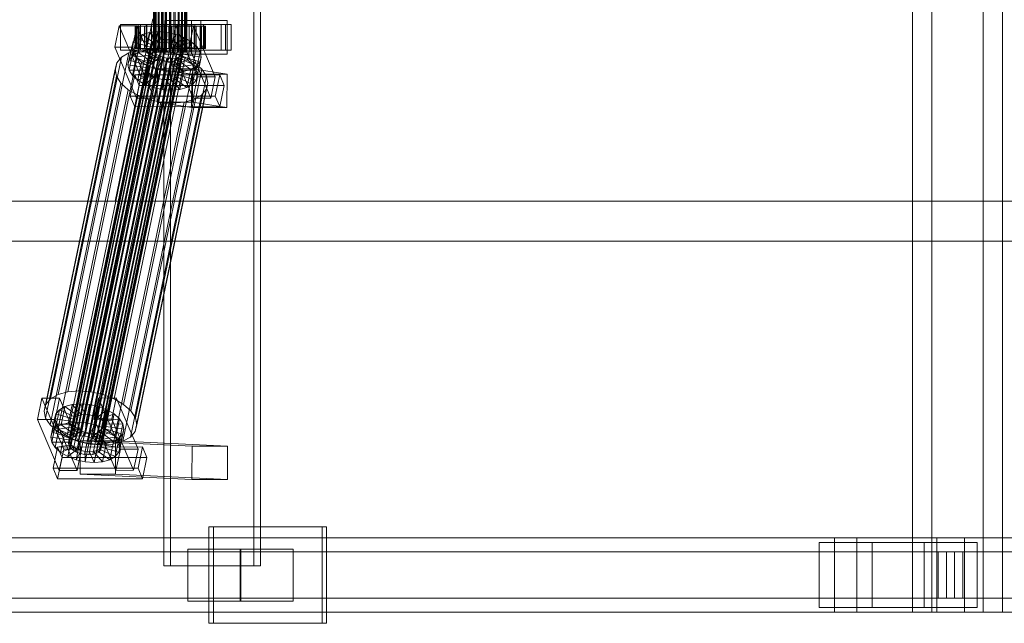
# Model space of a CAD drawing. Header units: millimetres. Extents: x -2233 to 61924, y -68080 to 6847.
# Tile 497 of 656: x 20045 to 20576, y -18456 to -18130. Entities that reach past the tile are written whole.
import ezdxf

# ---------------------------------------------------------------- set-up
doc = ezdxf.new("R2010")
doc.units = ezdxf.units.MM
doc.layers.add('superior_C02', color=7, linetype='Continuous', lineweight=0)

msp = doc.modelspace()

# ---------------------------------------------------------------- linework, layer by layer
at = {"layer": 'superior_C02'}
for p, q in [((20526.757, -17550), (20526.757, -18450)), ((20537.188, -18450), (20537.188, -17550)), ((20564.939, -18450), (20564.939, -17550)), ((20575.37, -17550), (20575.37, -18450)), ((20122.893, -17575), (20122.893, -18425)), ((20126.47, -18425), (20126.47, -17575)), ((20171.385, -18425), (20171.385, -17575)), ((20174.961, -17575), (20174.961, -18425)), ((20117.402, -18148), (20117.402, -17852)), ((20117.613, -18148), (20117.613, -17852)), ((20117.804, -18148), (20117.804, -17852)), ((20118.423, -18148), (20118.423, -17852)), ((20118.791, -18148), (20118.791, -17852)), ((20119.776, -18148), (20119.776, -17852)), ((20120.296, -18148), (20120.296, -17852)), ((20121.58, -18148), (20121.58, -17852)), ((20122.217, -18148), (20122.217, -17852)), ((20123.712, -18148), (20123.712, -17852)), ((20124.422, -18148), (20124.422, -17852)), ((20126.027, -18148), (20126.027, -17852)), ((20126.762, -18148), (20126.762, -17852)), ((20128.367, -18148), (20128.367, -17852)), ((20129.077, -18148), (20129.077, -17852)), ((20130.573, -18148), (20130.573, -17852)), ((20131.209, -18148), (20131.209, -17852)), ((20132.493, -18148), (20132.493, -17852)), ((20133.013, -18148), (20133.013, -17852)), ((20133.999, -18148), (20133.999, -17852)), ((20134.366, -18148), (20134.366, -17852)), ((20134.986, -17852), (20134.986, -18148)), ((20135.176, -18148), (20135.176, -17852)), ((20135.387, -18148), (20135.387, -17852)), ((20098.806, -18133.859), (20096.425, -18145.327)), ((20117.046, -18130), (20096.643, -18228.298)), ((20098.422, -18228.298), (20118.824, -18130)), ((20108.351, -18133.847), (20098.806, -18133.859)), ((20110.556, -18161.391), (20098.806, -18133.859)), ((20109.039, -18133), (20099.494, -18133)), ((20099.494, -18133), (20099.494, -18147)), ((20113.8, -18133), (20099.494, -18133)), ((20105.971, -18145.315), (20108.351, -18133.847)), ((20108.351, -18133.847), (20120.102, -18161.379)), ((20109.039, -18147), (20109.039, -18133)), ((20109.039, -18133), (20123.346, -18133)), ((20156.159, -18133), (20110.341, -18133)), ((20110.341, -18133), (20110.341, -18147)), ((20113.321, -18133), (20110.341, -18133)), ((20113.321, -18147), (20113.321, -18133)), ((20113.321, -18133), (20159.14, -18133)), ((20113.8, -18147), (20113.8, -18133)), ((20113.8, -18133), (20123.346, -18133)), ((20123.346, -18133), (20123.346, -18147)), ((20142.795, -18131), (20123.704, -18131)), ((20123.704, -18131), (20123.704, -18149)), ((20137.892, -18131), (20123.704, -18131)), ((20129.351, -18133.821), (20126.971, -18145.289)), ((20138.897, -18133.809), (20129.351, -18133.821)), ((20141.102, -18161.353), (20129.351, -18133.821)), ((20139.585, -18133), (20130.04, -18133)), ((20130.04, -18133), (20130.04, -18147)), ((20144.346, -18133), (20130.04, -18133)), ((20136.516, -18145.277), (20138.897, -18133.809)), ((20137.892, -18149), (20137.892, -18131)), ((20137.892, -18131), (20156.983, -18131)), ((20138.897, -18133.809), (20150.647, -18161.341)), ((20139.585, -18147), (20139.585, -18133)), ((20139.585, -18133), (20153.892, -18133)), ((20142.795, -18149), (20142.795, -18131)), ((20142.795, -18131), (20156.983, -18131)), ((20144.346, -18147), (20144.346, -18133)), ((20144.346, -18133), (20153.892, -18133)), ((20153.892, -18133), (20153.892, -18147)), ((20156.159, -18147), (20156.159, -18133)), ((20156.159, -18133), (20159.14, -18133)), ((20156.983, -18131), (20156.983, -18149)), ((20159.14, -18133), (20159.14, -18147)), ((20107.857, -18134), (20107.411, -18134)), ((20107.411, -18134), (20117.402, -18134)), ((20107.411, -18146), (20107.411, -18134)), ((20107.411, -18134), (20108.258, -18134)), ((20109.566, -18134), (20107.857, -18134)), ((20107.857, -18134), (20117.613, -18134)), ((20107.857, -18146), (20107.857, -18134)), ((20111.215, -18138.419), (20108.198, -18140.156)), ((20108.258, -18134), (20117.804, -18134)), ((20108.258, -18146), (20108.258, -18134)), ((20108.258, -18134), (20110.342, -18134)), ((20109.175, -18148.249), (20111.215, -18138.419)), ((20112.422, -18134), (20109.566, -18134)), ((20109.566, -18134), (20118.423, -18134)), ((20109.566, -18146), (20109.566, -18134)), ((20110.342, -18134), (20118.791, -18134)), ((20110.342, -18146), (20110.342, -18134)), ((20110.342, -18134), (20113.52, -18134)), ((20115.125, -18137.325), (20111.215, -18138.419)), ((20111.215, -18138.419), (20118.108, -18143.38)), ((20116.231, -18134), (20112.422, -18134)), ((20112.422, -18134), (20119.776, -18134)), ((20112.422, -18146), (20112.422, -18134)), ((20113.084, -18147.155), (20115.125, -18137.325)), ((20113.52, -18134), (20120.296, -18134)), ((20113.52, -18146), (20113.52, -18134)), ((20113.52, -18134), (20117.575, -18134)), ((20119.66, -18136.948), (20115.125, -18137.325)), ((20115.125, -18137.325), (20119.96, -18142.862)), ((20120.732, -18134), (20116.231, -18134)), ((20116.231, -18134), (20121.58, -18134)), ((20116.231, -18146), (20116.231, -18134)), ((20117.402, -18134), (20117.613, -18134)), ((20117.402, -18134), (20117.402, -18146)), ((20117.804, -18134), (20117.402, -18134)), ((20117.575, -18134), (20122.217, -18134)), ((20117.575, -18146), (20117.575, -18134)), ((20117.575, -18134), (20122.231, -18134)), ((20117.613, -18134), (20118.423, -18134)), ((20117.613, -18134), (20117.613, -18146)), ((20117.62, -18146.777), (20119.66, -18136.948)), ((20117.804, -18134), (20117.804, -18146)), ((20118.791, -18134), (20117.804, -18134)), ((20118.423, -18134), (20119.776, -18134)), ((20118.423, -18134), (20118.423, -18146)), ((20118.791, -18134), (20118.791, -18146)), ((20120.296, -18134), (20118.791, -18134)), ((20124.513, -18137.313), (20119.66, -18136.948)), ((20119.66, -18136.948), (20122.108, -18142.683)), ((20119.776, -18134), (20121.58, -18134)), ((20119.776, -18134), (20119.776, -18146)), ((20120.296, -18134), (20120.296, -18146)), ((20122.217, -18134), (20120.296, -18134)), ((20125.619, -18134), (20120.732, -18134)), ((20120.732, -18134), (20123.712, -18134)), ((20120.732, -18146), (20120.732, -18134)), ((20121.58, -18134), (20123.712, -18134)), ((20121.58, -18134), (20121.58, -18146)), ((20122.217, -18134), (20122.217, -18146)), ((20124.422, -18134), (20122.217, -18134)), ((20122.231, -18134), (20124.422, -18134)), ((20122.231, -18146), (20122.231, -18134)), ((20122.231, -18134), (20127.171, -18134)), ((20122.473, -18147.143), (20124.513, -18137.313)), ((20123.712, -18134), (20126.027, -18134)), ((20123.712, -18134), (20123.712, -18146)), ((20124.513, -18137.313), (20124.407, -18142.856)), ((20124.422, -18134), (20124.422, -18146)), ((20126.762, -18134), (20124.422, -18134)), ((20129.352, -18138.396), (20124.513, -18137.313)), ((20130.559, -18134), (20125.619, -18134)), ((20125.619, -18134), (20126.027, -18134)), ((20125.619, -18146), (20125.619, -18134)), ((20126.027, -18134), (20128.367, -18134)), ((20126.027, -18134), (20126.027, -18146)), ((20129.352, -18138.396), (20126.699, -18143.369)), ((20127.171, -18134), (20126.762, -18134)), ((20126.762, -18134), (20126.762, -18146)), ((20129.077, -18134), (20126.762, -18134)), ((20127.171, -18146), (20127.171, -18134)), ((20127.171, -18134), (20132.058, -18134)), ((20127.311, -18148.226), (20129.352, -18138.396)), ((20130.559, -18134), (20128.367, -18134)), ((20128.367, -18134), (20130.573, -18134)), ((20128.367, -18134), (20128.367, -18146)), ((20132.058, -18134), (20129.077, -18134)), ((20129.077, -18134), (20129.077, -18146)), ((20131.209, -18134), (20129.077, -18134)), ((20133.847, -18140.123), (20129.352, -18138.396)), ((20135.215, -18134), (20130.559, -18134)), ((20130.559, -18146), (20130.559, -18134)), ((20135.215, -18134), (20130.573, -18134)), ((20130.573, -18134), (20132.493, -18134)), ((20130.573, -18134), (20130.573, -18146)), ((20136.559, -18134), (20131.209, -18134)), ((20131.209, -18134), (20131.209, -18146)), ((20133.013, -18134), (20131.209, -18134)), ((20132.058, -18146), (20132.058, -18134)), ((20132.058, -18134), (20136.559, -18134)), ((20139.27, -18134), (20132.493, -18134)), ((20132.493, -18134), (20133.999, -18134)), ((20132.493, -18134), (20132.493, -18146)), ((20140.367, -18134), (20133.013, -18134)), ((20133.013, -18134), (20133.013, -18146)), ((20134.366, -18134), (20133.013, -18134)), ((20142.447, -18134), (20133.999, -18134)), ((20133.999, -18134), (20134.986, -18134)), ((20133.999, -18134), (20133.999, -18146)), ((20143.223, -18134), (20134.366, -18134)), ((20134.366, -18134), (20134.366, -18146)), ((20135.176, -18134), (20134.366, -18134)), ((20134.986, -18134), (20144.531, -18134)), ((20134.986, -18146), (20134.986, -18134)), ((20134.986, -18134), (20135.387, -18134)), ((20144.933, -18134), (20135.176, -18134)), ((20135.176, -18134), (20135.176, -18146)), ((20135.387, -18134), (20135.176, -18134)), ((20139.27, -18134), (20135.215, -18134)), ((20135.215, -18146), (20135.215, -18134)), ((20145.379, -18134), (20135.387, -18134)), ((20135.387, -18134), (20135.387, -18146)), ((20136.559, -18146), (20136.559, -18134)), ((20136.559, -18134), (20140.367, -18134)), ((20142.447, -18134), (20139.27, -18134)), ((20139.27, -18146), (20139.27, -18134)), ((20140.367, -18146), (20140.367, -18134)), ((20140.367, -18134), (20143.223, -18134)), ((20144.531, -18134), (20142.447, -18134)), ((20142.447, -18146), (20142.447, -18134)), ((20143.223, -18146), (20143.223, -18134)), ((20143.223, -18134), (20144.933, -18134)), ((20144.531, -18134), (20144.531, -18146)), ((20145.379, -18134), (20144.531, -18134)), ((20144.933, -18146), (20144.933, -18134)), ((20144.933, -18134), (20145.379, -18134)), ((20145.379, -18146), (20145.379, -18134)), ((20071.735, -18357.434), (20116.11, -18143.635)), ((20072.643, -18356.363), (20117.019, -18142.565)), ((20074.073, -18355.541), (20118.448, -18141.742)), ((20075.924, -18355.022), (20120.3, -18141.224)), ((20078.073, -18354.844), (20122.448, -18141.045)), ((20080.371, -18355.017), (20124.747, -18141.218)), ((20082.664, -18355.53), (20127.039, -18141.731)), ((20084.793, -18356.348), (20129.168, -18142.549)), ((20086.614, -18357.415), (20130.99, -18143.617)), ((20104.239, -18152.246), (20106.279, -18142.416)), ((20106.279, -18142.416), (20105.589, -18145.047)), ((20106.158, -18149.985), (20108.198, -18140.156)), ((20108.198, -18140.156), (20106.279, -18142.416)), ((20106.279, -18142.416), (20115.77, -18145.274)), ((20108.198, -18140.156), (20116.679, -18144.203)), ((20116.679, -18144.203), (20114.639, -18154.033)), ((20115.77, -18145.274), (20116.679, -18144.203)), ((20116.11, -18143.635), (20115.783, -18144.881)), ((20118.108, -18143.38), (20116.068, -18153.21)), ((20117.019, -18142.565), (20116.11, -18143.635)), ((20116.679, -18144.203), (20118.108, -18143.38)), ((20118.448, -18141.742), (20117.019, -18142.565)), ((20119.96, -18142.862), (20117.92, -18152.692)), ((20118.108, -18143.38), (20119.96, -18142.862)), ((20120.3, -18141.224), (20118.448, -18141.742)), ((20119.96, -18142.862), (20122.108, -18142.683)), ((20122.108, -18142.683), (20120.068, -18152.513)), ((20122.448, -18141.045), (20120.3, -18141.224)), ((20122.108, -18142.683), (20124.407, -18142.856)), ((20124.407, -18142.856), (20122.367, -18152.686)), ((20124.747, -18141.218), (20122.448, -18141.045)), ((20124.407, -18142.856), (20126.699, -18143.369)), ((20126.699, -18143.369), (20124.659, -18153.199)), ((20127.039, -18141.731), (20124.747, -18141.218)), ((20126.699, -18143.369), (20128.828, -18144.188)), ((20128.828, -18144.188), (20126.788, -18154.017)), ((20129.168, -18142.549), (20127.039, -18141.731)), ((20133.847, -18140.123), (20128.828, -18144.188)), ((20128.828, -18144.188), (20130.65, -18145.255)), ((20130.99, -18143.617), (20129.168, -18142.549)), ((20137.693, -18142.377), (20130.65, -18145.255)), ((20132.38, -18144.861), (20130.99, -18143.617)), ((20131.807, -18149.953), (20133.847, -18140.123)), ((20137.693, -18142.377), (20133.847, -18140.123)), ((20135.652, -18152.207), (20137.693, -18142.377)), ((20140.626, -18145.003), (20137.693, -18142.377)), ((20065.829, -18332.659), (20104.083, -18148.35)), ((20071.055, -18331.197), (20109.31, -18146.887)), ((20071.408, -18358.68), (20115.783, -18144.881)), ((20071.685, -18360.017), (20116.061, -18146.218)), ((20072.548, -18361.352), (20116.924, -18147.554)), ((20073.938, -18362.596), (20118.313, -18148.798)), ((20077.118, -18330.692), (20115.373, -18146.383)), ((20083.606, -18331.181), (20121.86, -18146.872)), ((20088.004, -18358.659), (20132.38, -18144.861)), ((20088.818, -18362.578), (20133.193, -18148.779)), ((20133.243, -18146.196), (20088.867, -18359.995)), ((20089.145, -18361.332), (20133.52, -18147.533)), ((20090.074, -18332.629), (20128.329, -18148.32)), ((20096.425, -18145.327), (20105.971, -18145.315)), ((20096.425, -18145.327), (20108.176, -18172.859)), ((20099.494, -18147), (20109.039, -18147)), ((20099.494, -18147), (20113.8, -18147)), ((20104.083, -18148.35), (20100.05, -18150.672)), ((20103.549, -18154.877), (20105.589, -18145.047)), ((20109.31, -18146.887), (20104.083, -18148.35)), ((20104.135, -18157.698), (20106.175, -18147.868)), ((20105.589, -18145.047), (20115.443, -18146.52)), ((20105.589, -18145.047), (20106.175, -18147.868)), ((20117.721, -18172.847), (20105.971, -18145.315)), ((20106.158, -18149.985), (20109.175, -18148.249)), ((20106.175, -18147.868), (20115.721, -18147.856)), ((20106.175, -18147.868), (20107.997, -18150.688)), ((20117.402, -18146), (20107.411, -18146)), ((20107.411, -18146), (20107.857, -18146)), ((20108.258, -18146), (20107.411, -18146)), ((20117.613, -18146), (20107.857, -18146)), ((20107.857, -18146), (20109.566, -18146)), ((20107.997, -18150.688), (20116.584, -18149.192)), ((20117.804, -18146), (20108.258, -18146)), ((20110.342, -18146), (20108.258, -18146)), ((20123.346, -18147), (20109.039, -18147)), ((20109.175, -18148.249), (20113.084, -18147.155)), ((20116.068, -18153.21), (20109.175, -18148.249)), ((20115.373, -18146.383), (20109.31, -18146.887)), ((20118.423, -18146), (20109.566, -18146)), ((20109.566, -18146), (20112.422, -18146)), ((20110.341, -18147), (20156.159, -18147)), ((20110.341, -18147), (20113.321, -18147)), ((20118.791, -18146), (20110.342, -18146)), ((20113.52, -18146), (20110.342, -18146)), ((20119.776, -18146), (20112.422, -18146)), ((20112.422, -18146), (20116.231, -18146)), ((20113.084, -18147.155), (20117.62, -18146.777)), ((20117.92, -18152.692), (20113.084, -18147.155)), ((20159.14, -18147), (20113.321, -18147)), ((20115.443, -18146.52), (20113.403, -18156.35)), ((20120.296, -18146), (20113.52, -18146)), ((20117.575, -18146), (20113.52, -18146)), ((20115.721, -18147.856), (20113.68, -18157.686)), ((20115.77, -18145.274), (20113.73, -18155.103)), ((20123.346, -18147), (20113.8, -18147)), ((20116.584, -18149.192), (20114.543, -18159.022)), ((20121.86, -18146.872), (20115.373, -18146.383)), ((20115.443, -18146.52), (20115.77, -18145.274)), ((20115.721, -18147.856), (20115.443, -18146.52)), ((20116.584, -18149.192), (20115.721, -18147.856)), ((20115.783, -18144.881), (20116.061, -18146.218)), ((20116.061, -18146.218), (20116.924, -18147.554)), ((20121.58, -18146), (20116.231, -18146)), ((20116.231, -18146), (20120.732, -18146)), ((20117.973, -18150.436), (20116.584, -18149.192)), ((20116.924, -18147.554), (20118.313, -18148.798)), ((20117.613, -18146), (20117.402, -18146)), ((20117.402, -18146), (20117.804, -18146)), ((20117.804, -18148), (20117.402, -18148)), ((20117.402, -18148), (20117.613, -18148)), ((20122.217, -18146), (20117.575, -18146)), ((20122.231, -18146), (20117.575, -18146)), ((20118.423, -18146), (20117.613, -18146)), ((20117.613, -18148), (20118.423, -18148)), ((20120.068, -18152.513), (20117.62, -18146.777)), ((20117.62, -18146.777), (20122.473, -18147.143)), ((20117.804, -18146), (20118.791, -18146)), ((20118.791, -18148), (20117.804, -18148)), ((20118.313, -18148.798), (20120.135, -18149.865)), ((20119.776, -18146), (20118.423, -18146)), ((20118.423, -18148), (20119.776, -18148)), ((20118.791, -18146), (20120.296, -18146)), ((20120.296, -18148), (20118.791, -18148)), ((20121.58, -18146), (20119.776, -18146)), ((20119.776, -18148), (20121.58, -18148)), ((20120.296, -18146), (20122.217, -18146)), ((20122.217, -18148), (20120.296, -18148)), ((20123.712, -18146), (20120.732, -18146)), ((20120.732, -18146), (20125.619, -18146)), ((20123.712, -18146), (20121.58, -18146)), ((20121.58, -18148), (20123.712, -18148)), ((20128.329, -18148.32), (20121.86, -18146.872)), ((20122.217, -18146), (20124.422, -18146)), ((20124.422, -18148), (20122.217, -18148)), ((20124.422, -18146), (20122.231, -18146)), ((20127.171, -18146), (20122.231, -18146)), ((20122.367, -18152.686), (20122.473, -18147.143)), ((20122.473, -18147.143), (20127.311, -18148.226)), ((20123.704, -18149), (20142.795, -18149)), ((20137.892, -18149), (20123.704, -18149)), ((20126.027, -18146), (20123.712, -18146)), ((20123.712, -18148), (20126.027, -18148)), ((20124.422, -18146), (20126.762, -18146)), ((20126.762, -18148), (20124.422, -18148)), ((20124.659, -18153.199), (20127.311, -18148.226)), ((20126.027, -18146), (20125.619, -18146)), ((20125.619, -18146), (20130.559, -18146)), ((20128.367, -18146), (20126.027, -18146)), ((20126.027, -18148), (20128.367, -18148)), ((20126.762, -18146), (20127.171, -18146)), ((20126.762, -18146), (20129.077, -18146)), ((20129.077, -18148), (20126.762, -18148)), ((20126.971, -18145.289), (20136.516, -18145.277)), ((20126.971, -18145.289), (20138.721, -18172.821)), ((20132.058, -18146), (20127.171, -18146)), ((20127.311, -18148.226), (20131.807, -18149.953)), ((20134.339, -18150.629), (20128.329, -18148.32)), ((20130.573, -18146), (20128.367, -18146)), ((20128.367, -18146), (20130.559, -18146)), ((20128.367, -18148), (20130.573, -18148)), ((20130.65, -18145.255), (20128.61, -18155.085)), ((20129.077, -18146), (20132.058, -18146)), ((20129.077, -18146), (20131.209, -18146)), ((20131.209, -18148), (20129.077, -18148)), ((20132.04, -18146.499), (20129.999, -18156.329)), ((20130.04, -18147), (20139.585, -18147)), ((20130.04, -18147), (20144.346, -18147)), ((20130.559, -18146), (20135.215, -18146)), ((20132.493, -18146), (20130.573, -18146)), ((20130.573, -18146), (20135.215, -18146)), ((20130.573, -18148), (20132.493, -18148)), ((20130.65, -18145.255), (20132.04, -18146.499)), ((20130.862, -18157.665), (20132.903, -18147.835)), ((20133.18, -18149.171), (20131.14, -18159.001)), ((20131.209, -18146), (20136.559, -18146)), ((20131.209, -18146), (20133.013, -18146)), ((20133.013, -18148), (20131.209, -18148)), ((20140.626, -18145.003), (20132.04, -18146.499)), ((20132.04, -18146.499), (20132.903, -18147.835)), ((20136.559, -18146), (20132.058, -18146)), ((20132.284, -18149.85), (20133.193, -18148.779)), ((20133.243, -18146.196), (20132.38, -18144.861)), ((20133.999, -18146), (20132.493, -18146)), ((20132.493, -18146), (20139.27, -18146)), ((20132.493, -18148), (20133.999, -18148)), ((20133.18, -18149.171), (20132.853, -18150.417)), ((20132.903, -18147.835), (20142.448, -18147.823)), ((20132.903, -18147.835), (20133.18, -18149.171)), ((20133.013, -18146), (20140.367, -18146)), ((20133.013, -18146), (20134.366, -18146)), ((20134.366, -18148), (20133.013, -18148)), ((20143.034, -18150.644), (20133.18, -18149.171)), ((20133.193, -18148.779), (20133.52, -18147.533)), ((20133.52, -18147.533), (20133.243, -18146.196)), ((20134.986, -18146), (20133.999, -18146)), ((20133.999, -18146), (20142.447, -18146)), ((20133.999, -18148), (20134.986, -18148)), ((20134.366, -18146), (20143.223, -18146)), ((20134.366, -18146), (20135.176, -18146)), ((20135.176, -18148), (20134.366, -18148)), ((20144.531, -18146), (20134.986, -18146)), ((20135.387, -18146), (20134.986, -18146)), ((20134.986, -18148), (20135.387, -18148)), ((20135.176, -18146), (20144.933, -18146)), ((20135.176, -18146), (20135.387, -18146)), ((20135.387, -18148), (20135.176, -18148)), ((20135.215, -18146), (20139.27, -18146)), ((20135.387, -18146), (20145.379, -18146)), ((20148.267, -18172.809), (20136.516, -18145.277)), ((20140.367, -18146), (20136.559, -18146)), ((20156.983, -18149), (20137.892, -18149)), ((20138.586, -18154.833), (20140.626, -18145.003)), ((20139.27, -18146), (20142.447, -18146)), ((20153.892, -18147), (20139.585, -18147)), ((20143.223, -18146), (20140.367, -18146)), ((20142.448, -18147.823), (20140.408, -18157.653)), ((20142.448, -18147.823), (20140.626, -18145.003)), ((20142.447, -18146), (20144.531, -18146)), ((20143.034, -18150.644), (20142.448, -18147.823)), ((20156.983, -18149), (20142.795, -18149)), ((20144.933, -18146), (20143.223, -18146)), ((20153.892, -18147), (20144.346, -18147)), ((20144.531, -18146), (20145.379, -18146)), ((20145.379, -18146), (20144.933, -18146)), ((20159.14, -18147), (20156.159, -18147)), ((20059.23, -18338.003), (20097.485, -18153.694)), ((20061.796, -18334.981), (20100.05, -18150.672)), ((20075.759, -18363.664), (20120.135, -18149.865)), ((20077.889, -18364.482), (20122.264, -18150.683)), ((20080.181, -18364.995), (20124.556, -18151.196)), ((20082.479, -18365.168), (20126.855, -18151.369)), ((20084.628, -18364.989), (20129.003, -18151.191)), ((20086.48, -18364.471), (20130.855, -18150.672)), ((20087.909, -18363.648), (20132.284, -18149.85)), ((20096.084, -18334.938), (20134.339, -18150.629)), ((20097.485, -18153.694), (20096.562, -18157.211)), ((20100.05, -18150.672), (20097.485, -18153.694)), ((20101.225, -18337.95), (20139.479, -18153.641)), ((20103.549, -18154.877), (20104.239, -18152.246)), ((20113.403, -18156.35), (20103.549, -18154.877)), ((20104.135, -18157.698), (20103.549, -18154.877)), ((20104.239, -18152.246), (20106.158, -18149.985)), ((20113.73, -18155.103), (20104.239, -18152.246)), ((20105.957, -18160.518), (20107.997, -18150.688)), ((20114.639, -18154.033), (20106.158, -18149.985)), ((20107.997, -18150.688), (20110.931, -18153.314)), ((20108.89, -18163.144), (20110.931, -18153.314)), ((20110.931, -18153.314), (20117.973, -18150.436)), ((20110.931, -18153.314), (20114.776, -18155.567)), ((20113.73, -18155.103), (20113.403, -18156.35)), ((20114.639, -18154.033), (20113.73, -18155.103)), ((20116.068, -18153.21), (20114.639, -18154.033)), ((20114.776, -18155.567), (20119.795, -18151.503)), ((20117.973, -18150.436), (20115.933, -18160.266)), ((20117.92, -18152.692), (20116.068, -18153.21)), ((20119.795, -18151.503), (20117.755, -18161.333)), ((20120.068, -18152.513), (20117.92, -18152.692)), ((20119.795, -18151.503), (20117.973, -18150.436)), ((20119.271, -18157.295), (20121.924, -18152.321)), ((20121.924, -18152.321), (20119.795, -18151.503)), ((20121.924, -18152.321), (20119.884, -18162.151)), ((20122.367, -18152.686), (20120.068, -18152.513)), ((20120.135, -18149.865), (20122.264, -18150.683)), ((20124.216, -18152.835), (20121.924, -18152.321)), ((20124.216, -18152.835), (20122.176, -18162.664)), ((20122.264, -18150.683), (20124.556, -18151.196)), ((20124.659, -18153.199), (20122.367, -18152.686)), ((20124.11, -18158.378), (20124.216, -18152.835)), ((20126.515, -18153.008), (20124.216, -18152.835)), ((20126.515, -18153.008), (20124.475, -18162.837)), ((20124.556, -18151.196), (20126.855, -18151.369)), ((20126.788, -18154.017), (20124.659, -18153.199)), ((20128.663, -18152.829), (20126.515, -18153.008)), ((20128.963, -18158.743), (20126.515, -18153.008)), ((20128.663, -18152.829), (20126.623, -18162.659)), ((20126.788, -18154.017), (20131.807, -18149.953)), ((20128.61, -18155.085), (20126.788, -18154.017)), ((20126.855, -18151.369), (20129.003, -18151.191)), ((20130.515, -18152.311), (20128.475, -18162.14)), ((20128.61, -18155.085), (20135.652, -18152.207)), ((20129.999, -18156.329), (20128.61, -18155.085)), ((20130.515, -18152.311), (20128.663, -18152.829)), ((20133.498, -18158.366), (20128.663, -18152.829)), ((20129.003, -18151.191), (20130.855, -18150.672)), ((20131.944, -18151.488), (20129.904, -18161.318)), ((20129.999, -18156.329), (20138.586, -18154.833)), ((20131.944, -18151.488), (20130.515, -18152.311)), ((20137.408, -18157.272), (20130.515, -18152.311)), ((20132.853, -18150.417), (20130.813, -18160.247)), ((20130.855, -18150.672), (20132.284, -18149.85)), ((20131.807, -18149.953), (20135.652, -18152.207)), ((20132.853, -18150.417), (20131.944, -18151.488)), ((20140.425, -18155.535), (20131.944, -18151.488)), ((20142.344, -18153.275), (20132.853, -18150.417)), ((20139.479, -18153.641), (20134.339, -18150.629)), ((20135.652, -18152.207), (20138.586, -18154.833)), ((20138.586, -18154.833), (20140.408, -18157.653)), ((20143.401, -18157.152), (20139.479, -18153.641)), ((20140.304, -18163.105), (20142.344, -18153.275)), ((20140.425, -18155.535), (20142.344, -18153.275)), ((20140.994, -18160.474), (20143.034, -18150.644)), ((20142.344, -18153.275), (20143.034, -18150.644)), ((20058.308, -18341.52), (20096.562, -18157.211)), ((20096.562, -18157.211), (20097.346, -18160.982)), ((20113.68, -18157.686), (20104.135, -18157.698)), ((20105.957, -18160.518), (20104.135, -18157.698)), ((20107.203, -18160.247), (20104.823, -18171.715)), ((20105.147, -18341.461), (20143.401, -18157.152)), ((20114.543, -18159.022), (20105.957, -18160.518)), ((20153.021, -18160.19), (20107.203, -18160.247)), ((20109.651, -18165.983), (20107.203, -18160.247)), ((20115.933, -18160.266), (20108.89, -18163.144)), ((20112.736, -18165.397), (20114.776, -18155.567)), ((20113.403, -18156.35), (20113.68, -18157.686)), ((20113.68, -18157.686), (20114.543, -18159.022)), ((20114.543, -18159.022), (20115.933, -18160.266)), ((20114.776, -18155.567), (20119.271, -18157.295)), ((20115.933, -18160.266), (20117.755, -18161.333)), ((20117.231, -18167.125), (20119.271, -18157.295)), ((20119.5, -18156.962), (20119.253, -18174.943)), ((20119.271, -18157.295), (20124.11, -18158.378)), ((20138.591, -18156.962), (20119.5, -18156.962)), ((20138.009, -18159.83), (20119.5, -18156.962)), ((20122.07, -18168.208), (20124.11, -18158.378)), ((20124.11, -18158.378), (20128.963, -18158.743)), ((20126.923, -18168.573), (20128.963, -18158.743)), ((20128.963, -18158.743), (20133.498, -18158.366)), ((20129.904, -18161.318), (20130.813, -18160.247)), ((20130.862, -18157.665), (20129.999, -18156.329)), ((20130.813, -18160.247), (20131.14, -18159.001)), ((20130.813, -18160.247), (20140.304, -18163.105)), ((20140.408, -18157.653), (20130.862, -18157.665)), ((20131.14, -18159.001), (20130.862, -18157.665)), ((20131.14, -18159.001), (20140.994, -18160.474)), ((20131.458, -18168.196), (20133.498, -18158.366)), ((20133.498, -18158.366), (20137.408, -18157.272)), ((20135.368, -18167.102), (20137.408, -18157.272)), ((20137.408, -18157.272), (20140.425, -18155.535)), ((20137.762, -18177.811), (20138.009, -18159.83)), ((20138.009, -18159.83), (20157.1, -18159.83)), ((20138.343, -18174.943), (20138.591, -18156.962)), ((20138.385, -18165.365), (20140.425, -18155.535)), ((20138.591, -18156.962), (20157.1, -18159.83)), ((20140.408, -18157.653), (20140.994, -18160.474)), ((20145.837, -18160.922), (20143.401, -18157.152)), ((20150.641, -18171.658), (20153.021, -18160.19)), ((20153.021, -18160.19), (20155.469, -18165.926)), ((20157.1, -18159.83), (20156.852, -18177.811)), ((20059.091, -18345.291), (20097.346, -18160.982)), ((20061.526, -18349.061), (20099.781, -18164.752)), ((20097.346, -18160.982), (20099.781, -18164.752)), ((20099.781, -18164.752), (20103.703, -18168.263)), ((20108.89, -18163.144), (20105.957, -18160.518)), ((20145.837, -18160.922), (20107.582, -18345.231)), ((20108.176, -18172.859), (20110.556, -18161.391)), ((20108.365, -18349.002), (20146.62, -18164.693)), ((20112.736, -18165.397), (20108.89, -18163.144)), ((20110.556, -18161.391), (20120.102, -18161.379)), ((20117.755, -18161.333), (20112.736, -18165.397)), ((20117.231, -18167.125), (20112.736, -18165.397)), ((20119.884, -18162.151), (20117.231, -18167.125)), ((20120.102, -18161.379), (20117.721, -18172.847)), ((20117.755, -18161.333), (20119.884, -18162.151)), ((20119.884, -18162.151), (20122.176, -18162.664)), ((20122.176, -18162.664), (20122.07, -18168.208)), ((20122.176, -18162.664), (20124.475, -18162.837)), ((20124.475, -18162.837), (20126.623, -18162.659)), ((20124.475, -18162.837), (20126.923, -18168.573)), ((20126.623, -18162.659), (20128.475, -18162.14)), ((20126.623, -18162.659), (20131.458, -18168.196)), ((20128.475, -18162.14), (20129.904, -18161.318)), ((20128.475, -18162.14), (20135.368, -18167.102)), ((20129.904, -18161.318), (20138.385, -18165.365)), ((20138.385, -18165.365), (20135.368, -18167.102)), ((20140.304, -18163.105), (20138.385, -18165.365)), ((20138.721, -18172.821), (20141.102, -18161.353)), ((20140.994, -18160.474), (20140.304, -18163.105)), ((20141.102, -18161.353), (20150.647, -18161.341)), ((20145.698, -18168.21), (20146.62, -18164.693)), ((20146.62, -18164.693), (20145.837, -18160.922)), ((20150.647, -18161.341), (20148.267, -18172.809)), ((20065.448, -18352.572), (20103.703, -18168.263)), ((20103.703, -18168.263), (20108.844, -18171.275)), ((20107.271, -18177.451), (20109.651, -18165.983)), ((20107.443, -18352.519), (20145.698, -18168.21)), ((20109.651, -18165.983), (20155.469, -18165.926)), ((20122.07, -18168.208), (20117.231, -18167.125)), ((20126.923, -18168.573), (20122.07, -18168.208)), ((20131.458, -18168.196), (20126.923, -18168.573)), ((20135.368, -18167.102), (20131.458, -18168.196)), ((20143.132, -18171.232), (20145.698, -18168.21)), ((20155.469, -18165.926), (20153.089, -18177.394)), ((20070.589, -18355.584), (20108.844, -18171.275)), ((20076.599, -18357.893), (20114.853, -18173.584)), ((20083.067, -18359.341), (20121.322, -18175.032)), ((20089.555, -18359.83), (20127.809, -18175.521)), ((20095.618, -18359.326), (20133.873, -18175.016)), ((20100.844, -18357.863), (20139.099, -18173.554)), ((20104.823, -18171.715), (20150.641, -18171.658)), ((20104.823, -18171.715), (20107.271, -18177.451)), ((20104.878, -18355.541), (20143.132, -18171.232)), ((20117.721, -18172.847), (20108.176, -18172.859)), ((20108.844, -18171.275), (20114.853, -18173.584)), ((20114.853, -18173.584), (20121.322, -18175.032)), ((20119.253, -18174.943), (20138.343, -18174.943)), ((20137.762, -18177.811), (20119.253, -18174.943)), ((20121.322, -18175.032), (20127.809, -18175.521)), ((20127.809, -18175.521), (20133.873, -18175.016)), ((20133.873, -18175.016), (20139.099, -18173.554)), ((20156.852, -18177.811), (20138.343, -18174.943)), ((20148.267, -18172.809), (20138.721, -18172.821)), ((20139.099, -18173.554), (20143.132, -18171.232)), ((20153.089, -18177.394), (20150.641, -18171.658)), ((20153.089, -18177.394), (20107.271, -18177.451)), ((20156.852, -18177.811), (20137.762, -18177.811)), ((20096.643, -18228.298), (19160.686, -18228.298)), ((19162.465, -18228.298), (20098.422, -18228.298)), ((20096.643, -18228.298), (20098.422, -18228.298)), ((21032.6, -18228.298), (20096.643, -18228.298)), ((20098.422, -18228.298), (21034.379, -18228.298)), ((24634.01, -18250), (15575.415, -18250)), ((15576.913, -18250), (24635.508, -18250)), ((20057.15, -18334.551), (20054.77, -18346.02)), ((20066.696, -18334.539), (20057.15, -18334.551)), ((20068.901, -18362.083), (20057.15, -18334.551)), ((20059.23, -18338.003), (20061.796, -18334.981)), ((20061.796, -18334.981), (20065.829, -18332.659)), ((20064.316, -18346.008), (20066.696, -18334.539)), ((20065.829, -18332.659), (20071.055, -18331.197)), ((20066.696, -18334.539), (20078.447, -18362.071)), ((20071.055, -18331.197), (20077.118, -18330.692)), ((20077.118, -18330.692), (20083.606, -18331.181)), ((20083.606, -18331.181), (20090.074, -18332.629)), ((20087.696, -18334.513), (20085.316, -18345.981)), ((20097.241, -18334.501), (20087.696, -18334.513)), ((20099.447, -18362.045), (20087.696, -18334.513)), ((20090.074, -18332.629), (20096.084, -18334.938)), ((20094.861, -18345.969), (20097.241, -18334.501)), ((20096.084, -18334.938), (20101.225, -18337.95)), ((20097.241, -18334.501), (20108.992, -18362.033)), ((20058.308, -18341.52), (20059.23, -18338.003)), ((20064.503, -18350.678), (20066.543, -18340.848)), ((20066.543, -18340.848), (20064.624, -18343.108)), ((20069.56, -18339.111), (20066.543, -18340.848)), ((20066.543, -18340.848), (20075.024, -18344.895)), ((20067.52, -18348.941), (20069.56, -18339.111)), ((20073.47, -18338.017), (20069.56, -18339.111)), ((20069.56, -18339.111), (20076.453, -18344.073)), ((20071.429, -18347.847), (20073.47, -18338.017)), ((20078.005, -18337.64), (20073.47, -18338.017)), ((20073.47, -18338.017), (20078.305, -18343.554)), ((20075.965, -18347.47), (20078.005, -18337.64)), ((20082.858, -18338.005), (20078.005, -18337.64)), ((20078.005, -18337.64), (20080.453, -18343.376)), ((20080.817, -18347.835), (20082.858, -18338.005)), ((20082.858, -18338.005), (20082.752, -18343.549)), ((20087.697, -18339.088), (20082.858, -18338.005)), ((20087.697, -18339.088), (20085.044, -18344.062)), ((20085.656, -18348.918), (20087.697, -18339.088)), ((20092.192, -18340.816), (20087.173, -18344.88)), ((20092.192, -18340.816), (20087.697, -18339.088)), ((20090.152, -18350.645), (20092.192, -18340.816)), ((20096.037, -18343.069), (20092.192, -18340.816)), ((20101.225, -18337.95), (20105.147, -18341.461)), ((20054.77, -18346.02), (20064.316, -18346.008)), ((20054.77, -18346.02), (20066.521, -18373.551)), ((20059.091, -18345.291), (20058.308, -18341.52)), ((20061.526, -18349.061), (20059.091, -18345.291)), ((20061.894, -18355.569), (20063.934, -18345.739)), ((20062.584, -18352.938), (20064.624, -18343.108)), ((20064.624, -18343.108), (20063.934, -18345.739)), ((20063.934, -18345.739), (20073.788, -18347.212)), ((20063.934, -18345.739), (20064.52, -18348.56)), ((20076.066, -18373.539), (20064.316, -18346.008)), ((20064.624, -18343.108), (20074.115, -18345.966)), ((20074.115, -18345.966), (20072.075, -18355.796)), ((20075.024, -18344.895), (20072.984, -18354.725)), ((20073.788, -18347.212), (20074.115, -18345.966)), ((20074.115, -18345.966), (20075.024, -18344.895)), ((20076.453, -18344.073), (20074.413, -18353.902)), ((20075.024, -18344.895), (20076.453, -18344.073)), ((20078.305, -18343.554), (20076.265, -18353.384)), ((20076.453, -18344.073), (20078.305, -18343.554)), ((20078.305, -18343.554), (20080.453, -18343.376)), ((20080.453, -18343.376), (20078.413, -18353.205)), ((20080.453, -18343.376), (20082.752, -18343.549)), ((20082.752, -18343.549), (20080.712, -18353.378)), ((20082.752, -18343.549), (20085.044, -18344.062)), ((20085.044, -18344.062), (20083.004, -18353.892)), ((20085.044, -18344.062), (20087.173, -18344.88)), ((20087.173, -18344.88), (20085.133, -18354.71)), ((20085.316, -18345.981), (20094.861, -18345.969)), ((20085.316, -18345.981), (20097.066, -18373.513)), ((20088.995, -18345.947), (20086.955, -18355.777)), ((20087.173, -18344.88), (20088.995, -18345.947)), ((20096.037, -18343.069), (20088.995, -18345.947)), ((20088.995, -18345.947), (20090.384, -18347.191)), ((20098.971, -18345.695), (20090.384, -18347.191)), ((20093.997, -18352.899), (20096.037, -18343.069)), ((20106.612, -18373.501), (20094.861, -18345.969)), ((20098.971, -18345.695), (20096.037, -18343.069)), ((20096.931, -18355.525), (20098.971, -18345.695)), ((20100.793, -18348.515), (20098.971, -18345.695)), ((20105.147, -18341.461), (20107.582, -18345.231)), ((20107.582, -18345.231), (20108.365, -18349.002)), ((20065.448, -18352.572), (20061.526, -18349.061)), ((20062.48, -18358.39), (20064.52, -18348.56)), ((20062.584, -18352.938), (20064.503, -18350.678)), ((20064.302, -18361.21), (20066.342, -18351.38)), ((20064.503, -18350.678), (20067.52, -18348.941)), ((20072.984, -18354.725), (20064.503, -18350.678)), ((20064.52, -18348.56), (20074.065, -18348.548)), ((20064.52, -18348.56), (20066.342, -18351.38)), ((20066.342, -18351.38), (20074.928, -18349.884)), ((20066.342, -18351.38), (20069.275, -18354.006)), ((20067.52, -18348.941), (20071.429, -18347.847)), ((20074.413, -18353.902), (20067.52, -18348.941)), ((20069.275, -18354.006), (20076.318, -18351.128)), ((20071.429, -18347.847), (20075.965, -18347.47)), ((20076.265, -18353.384), (20071.429, -18347.847)), ((20073.788, -18347.212), (20071.748, -18357.042)), ((20074.065, -18348.548), (20072.025, -18358.378)), ((20074.928, -18349.884), (20072.888, -18359.714)), ((20074.065, -18348.548), (20073.788, -18347.212)), ((20074.928, -18349.884), (20074.065, -18348.548)), ((20076.318, -18351.128), (20074.278, -18360.958)), ((20076.318, -18351.128), (20074.928, -18349.884)), ((20078.413, -18353.205), (20075.965, -18347.47)), ((20075.965, -18347.47), (20080.817, -18347.835)), ((20078.14, -18352.196), (20076.318, -18351.128)), ((20080.712, -18353.378), (20080.817, -18347.835)), ((20080.817, -18347.835), (20085.656, -18348.918)), ((20083.004, -18353.892), (20085.656, -18348.918)), ((20085.133, -18354.71), (20090.152, -18350.645)), ((20085.656, -18348.918), (20090.152, -18350.645)), ((20090.384, -18347.191), (20088.344, -18357.021)), ((20091.198, -18351.109), (20089.158, -18360.939)), ((20089.207, -18358.357), (20091.247, -18348.527)), ((20091.525, -18349.863), (20089.485, -18359.693)), ((20090.152, -18350.645), (20093.997, -18352.899)), ((20091.198, -18351.109), (20090.289, -18352.18)), ((20090.384, -18347.191), (20091.247, -18348.527)), ((20091.525, -18349.863), (20091.198, -18351.109)), ((20100.689, -18353.967), (20091.198, -18351.109)), ((20091.247, -18348.527), (20100.793, -18348.515)), ((20091.247, -18348.527), (20091.525, -18349.863)), ((20101.379, -18351.336), (20091.525, -18349.863)), ((20100.793, -18348.515), (20098.753, -18358.345)), ((20099.338, -18361.166), (20101.379, -18351.336)), ((20100.689, -18353.967), (20101.379, -18351.336)), ((20101.379, -18351.336), (20100.793, -18348.515)), ((20108.365, -18349.002), (20107.443, -18352.519)), ((20061.894, -18355.569), (20062.584, -18352.938)), ((20071.748, -18357.042), (20061.894, -18355.569)), ((20062.48, -18358.39), (20061.894, -18355.569)), ((20072.075, -18355.796), (20062.584, -18352.938)), ((20070.589, -18355.584), (20065.448, -18352.572)), ((20067.235, -18363.836), (20069.275, -18354.006)), ((20069.275, -18354.006), (20073.121, -18356.26)), ((20076.599, -18357.893), (20070.589, -18355.584)), ((20071.081, -18366.09), (20073.121, -18356.26)), ((20071.735, -18357.434), (20072.643, -18356.363)), ((20072.075, -18355.796), (20071.748, -18357.042)), ((20072.984, -18354.725), (20072.075, -18355.796)), ((20072.643, -18356.363), (20074.073, -18355.541)), ((20074.413, -18353.902), (20072.984, -18354.725)), ((20073.121, -18356.26), (20078.14, -18352.196)), ((20073.121, -18356.26), (20077.616, -18357.987)), ((20074.073, -18355.541), (20075.924, -18355.022)), ((20076.265, -18353.384), (20074.413, -18353.902)), ((20075.924, -18355.022), (20078.073, -18354.844)), ((20078.14, -18352.196), (20076.099, -18362.025)), ((20078.413, -18353.205), (20076.265, -18353.384)), ((20077.616, -18357.987), (20080.269, -18353.014)), ((20078.073, -18354.844), (20080.371, -18355.017)), ((20080.269, -18353.014), (20078.14, -18352.196)), ((20080.269, -18353.014), (20078.229, -18362.843)), ((20080.712, -18353.378), (20078.413, -18353.205)), ((20082.561, -18353.527), (20080.269, -18353.014)), ((20080.371, -18355.017), (20082.664, -18355.53)), ((20082.561, -18353.527), (20080.521, -18363.357)), ((20083.004, -18353.892), (20080.712, -18353.378)), ((20082.455, -18359.07), (20082.561, -18353.527)), ((20084.86, -18353.7), (20082.561, -18353.527)), ((20082.664, -18355.53), (20084.793, -18356.348)), ((20084.86, -18353.7), (20082.819, -18363.53)), ((20085.133, -18354.71), (20083.004, -18353.892)), ((20084.793, -18356.348), (20086.614, -18357.415)), ((20087.008, -18353.521), (20084.86, -18353.7)), ((20087.308, -18359.436), (20084.86, -18353.7)), ((20087.008, -18353.521), (20084.968, -18363.351)), ((20086.955, -18355.777), (20085.133, -18354.71)), ((20088.86, -18353.003), (20086.82, -18362.833)), ((20086.955, -18355.777), (20093.997, -18352.899)), ((20088.344, -18357.021), (20086.955, -18355.777)), ((20088.86, -18353.003), (20087.008, -18353.521)), ((20091.843, -18359.058), (20087.008, -18353.521)), ((20090.289, -18352.18), (20088.249, -18362.01)), ((20088.344, -18357.021), (20096.931, -18355.525)), ((20090.289, -18352.18), (20088.86, -18353.003)), ((20095.753, -18357.964), (20088.86, -18353.003)), ((20098.77, -18356.228), (20090.289, -18352.18)), ((20093.997, -18352.899), (20096.931, -18355.525)), ((20095.753, -18357.964), (20098.77, -18356.228)), ((20096.73, -18366.057), (20098.77, -18356.228)), ((20096.931, -18355.525), (20098.753, -18358.345)), ((20098.648, -18363.797), (20100.689, -18353.967)), ((20098.77, -18356.228), (20100.689, -18353.967)), ((20104.878, -18355.541), (20100.844, -18357.863)), ((20107.443, -18352.519), (20104.878, -18355.541)), ((20072.025, -18358.378), (20062.48, -18358.39)), ((20064.302, -18361.21), (20062.48, -18358.39)), ((20065.548, -18360.939), (20063.167, -18372.408)), ((20072.888, -18359.714), (20064.302, -18361.21)), ((20067.235, -18363.836), (20064.302, -18361.21)), ((20111.366, -18360.882), (20065.548, -18360.939)), ((20067.996, -18366.675), (20065.548, -18360.939)), ((20066.521, -18373.551), (20068.901, -18362.083)), ((20074.278, -18360.958), (20067.235, -18363.836)), ((20068.901, -18362.083), (20078.447, -18362.071)), ((20076.099, -18362.025), (20071.081, -18366.09)), ((20071.408, -18358.68), (20071.735, -18357.434)), ((20071.685, -18360.017), (20071.408, -18358.68)), ((20072.548, -18361.352), (20071.685, -18360.017)), ((20071.748, -18357.042), (20072.025, -18358.378)), ((20072.025, -18358.378), (20072.888, -18359.714)), ((20073.938, -18362.596), (20072.548, -18361.352)), ((20072.888, -18359.714), (20074.278, -18360.958)), ((20074.278, -18360.958), (20076.099, -18362.025)), ((20075.576, -18367.817), (20077.616, -18357.987)), ((20078.447, -18362.071), (20076.066, -18373.539)), ((20076.099, -18362.025), (20078.229, -18362.843)), ((20083.067, -18359.341), (20076.599, -18357.893)), ((20077.616, -18357.987), (20082.455, -18359.07)), ((20077.759, -18357.646), (20077.683, -18375.644)), ((20096.85, -18357.646), (20077.759, -18357.646)), ((20138.152, -18360.514), (20077.759, -18357.646)), ((20080.415, -18368.9), (20082.455, -18359.07)), ((20082.455, -18359.07), (20087.308, -18359.436)), ((20089.555, -18359.83), (20083.067, -18359.341)), ((20085.267, -18369.265), (20087.308, -18359.436)), ((20086.614, -18357.415), (20088.004, -18358.659)), ((20086.82, -18362.833), (20088.249, -18362.01)), ((20087.308, -18359.436), (20091.843, -18359.058)), ((20088.004, -18358.659), (20088.867, -18359.995)), ((20088.249, -18362.01), (20089.158, -18360.939)), ((20088.249, -18362.01), (20096.73, -18366.057)), ((20089.207, -18358.357), (20088.344, -18357.021)), ((20089.145, -18361.332), (20088.818, -18362.578)), ((20088.867, -18359.995), (20089.145, -18361.332)), ((20089.158, -18360.939), (20089.485, -18359.693)), ((20089.158, -18360.939), (20098.648, -18363.797)), ((20098.753, -18358.345), (20089.207, -18358.357)), ((20089.485, -18359.693), (20089.207, -18358.357)), ((20089.485, -18359.693), (20099.338, -18361.166)), ((20095.618, -18359.326), (20089.555, -18359.83)), ((20089.803, -18368.888), (20091.843, -18359.058)), ((20091.843, -18359.058), (20095.753, -18357.964)), ((20093.713, -18367.794), (20095.753, -18357.964)), ((20100.844, -18357.863), (20095.618, -18359.326)), ((20096.774, -18375.644), (20096.85, -18357.646)), ((20096.85, -18357.646), (20157.243, -18360.514)), ((20097.066, -18373.513), (20099.447, -18362.045)), ((20099.338, -18361.166), (20098.648, -18363.797)), ((20098.753, -18358.345), (20099.338, -18361.166)), ((20099.447, -18362.045), (20108.992, -18362.033)), ((20108.992, -18362.033), (20106.612, -18373.501)), ((20108.986, -18372.35), (20111.366, -18360.882)), ((20111.366, -18360.882), (20113.814, -18366.618)), ((20138.076, -18378.512), (20138.152, -18360.514)), ((20138.152, -18360.514), (20157.243, -18360.514)), ((20157.243, -18360.514), (20157.167, -18378.512)), ((20065.616, -18378.143), (20067.996, -18366.675)), ((20071.081, -18366.09), (20067.235, -18363.836)), ((20067.996, -18366.675), (20113.814, -18366.618)), ((20075.576, -18367.817), (20071.081, -18366.09)), ((20075.759, -18363.664), (20073.938, -18362.596)), ((20078.229, -18362.843), (20075.576, -18367.817)), ((20077.889, -18364.482), (20075.759, -18363.664)), ((20080.181, -18364.995), (20077.889, -18364.482)), ((20078.229, -18362.843), (20080.521, -18363.357)), ((20082.479, -18365.168), (20080.181, -18364.995)), ((20080.521, -18363.357), (20080.415, -18368.9)), ((20080.521, -18363.357), (20082.819, -18363.53)), ((20084.628, -18364.989), (20082.479, -18365.168)), ((20082.819, -18363.53), (20084.968, -18363.351)), ((20082.819, -18363.53), (20085.267, -18369.265)), ((20086.48, -18364.471), (20084.628, -18364.989)), ((20084.968, -18363.351), (20086.82, -18362.833)), ((20084.968, -18363.351), (20089.803, -18368.888)), ((20087.909, -18363.648), (20086.48, -18364.471)), ((20086.82, -18362.833), (20093.713, -18367.794)), ((20088.818, -18362.578), (20087.909, -18363.648)), ((20096.73, -18366.057), (20093.713, -18367.794)), ((20098.648, -18363.797), (20096.73, -18366.057)), ((20113.814, -18366.618), (20111.434, -18378.086)), ((20063.167, -18372.408), (20108.986, -18372.35)), ((20063.167, -18372.408), (20065.616, -18378.143)), ((20080.415, -18368.9), (20075.576, -18367.817)), ((20085.267, -18369.265), (20080.415, -18368.9)), ((20089.803, -18368.888), (20085.267, -18369.265)), ((20093.713, -18367.794), (20089.803, -18368.888)), ((20111.434, -18378.086), (20108.986, -18372.35)), ((20111.434, -18378.086), (20065.616, -18378.143)), ((20076.066, -18373.539), (20066.521, -18373.551)), ((20077.683, -18375.644), (20096.774, -18375.644)), ((20138.076, -18378.512), (20077.683, -18375.644)), ((20157.167, -18378.512), (20096.774, -18375.644)), ((20106.612, -18373.501), (20097.066, -18373.513)), ((20157.167, -18378.512), (20138.076, -18378.512)), ((20208.346, -18404), (20147.255, -18404)), ((20147.255, -18404), (20147.255, -18456)), ((20149.64, -18404), (20147.255, -18404)), ((20149.64, -18456), (20149.64, -18404)), ((20149.64, -18404), (20210.731, -18404)), ((20208.346, -18456), (20208.346, -18404)), ((20208.346, -18404), (20210.731, -18404)), ((20210.731, -18404), (20210.731, -18456)), ((20484.747, -18410), (19339.287, -18410)), ((19351.209, -18410), (20496.669, -18410)), ((20539.887, -18410), (19394.427, -18410)), ((19409.329, -18410), (20554.789, -18410)), ((20484.747, -18410), (20484.747, -18450)), ((20496.669, -18410), (20484.747, -18410)), ((21630.207, -18410), (20484.747, -18410)), ((20496.669, -18450), (20496.669, -18410)), ((20496.669, -18410), (21642.129, -18410)), ((20539.887, -18410), (20539.887, -18450)), ((20554.789, -18410), (20539.887, -18410)), ((21685.346, -18410), (20539.887, -18410)), ((20554.789, -18450), (20554.789, -18410)), ((20554.789, -18410), (21700.249, -18410)), ((20505.026, -18412.5), (20476.39, -18412.5)), ((20476.39, -18412.5), (20476.39, -18447.5)), ((20533.02, -18412.5), (20476.39, -18412.5)), ((20505.026, -18447.5), (20505.026, -18412.5)), ((20505.026, -18412.5), (20561.656, -18412.5)), ((20533.02, -18447.5), (20533.02, -18412.5)), ((20533.02, -18412.5), (20561.656, -18412.5)), ((20561.656, -18412.5), (20561.656, -18447.5)), ((20545.161, -18417.5), (19343.072, -18417.5)), ((19347.425, -18417.5), (20549.514, -18417.5)), ((20164.438, -18416), (20135.801, -18416)), ((20135.801, -18416), (20135.801, -18444)), ((20164.079, -18416), (20135.801, -18416)), ((20164.079, -18444), (20164.079, -18416)), ((20164.079, -18416), (20192.715, -18416)), ((20164.438, -18444), (20164.438, -18416)), ((20164.438, -18416), (20192.715, -18416)), ((20192.715, -18416), (20192.715, -18444)), ((20540.683, -18417.5), (20553.993, -18417.5)), ((20540.683, -18442.5), (20540.683, -18417.5)), ((21629.513, -18417.5), (20540.683, -18417.5)), ((20545.161, -18417.5), (20545.161, -18442.5)), ((20549.514, -18417.5), (20545.161, -18417.5)), ((20549.514, -18442.5), (20549.514, -18417.5)), ((20553.993, -18417.5), (20553.993, -18442.5)), ((20553.993, -18417.5), (21642.823, -18417.5)), ((20122.893, -18425), (20171.385, -18425)), ((20122.893, -18425), (20126.47, -18425)), ((20174.961, -18425), (20126.47, -18425)), ((20174.961, -18425), (20171.385, -18425)), ((19343.072, -18442.5), (20545.161, -18442.5)), ((19347.425, -18442.5), (20549.514, -18442.5)), ((20135.801, -18444), (20164.438, -18444)), ((20135.801, -18444), (20164.079, -18444)), ((20192.715, -18444), (20164.079, -18444)), ((20192.715, -18444), (20164.438, -18444)), ((20553.993, -18442.5), (20540.683, -18442.5)), ((20540.683, -18442.5), (21629.513, -18442.5)), ((20545.161, -18442.5), (20549.514, -18442.5)), ((20553.993, -18442.5), (21642.823, -18442.5)), ((19339.287, -18450), (20484.747, -18450)), ((19351.209, -18450), (20496.669, -18450)), ((19394.427, -18450), (20539.887, -18450)), ((19409.329, -18450), (20554.789, -18450)), ((20476.39, -18447.5), (20505.026, -18447.5)), ((20533.02, -18447.5), (20476.39, -18447.5)), ((20484.747, -18450), (20496.669, -18450)), ((20484.747, -18450), (21630.207, -18450)), ((20496.669, -18450), (21642.129, -18450)), ((20561.656, -18447.5), (20505.026, -18447.5)), ((20526.757, -18450), (20564.939, -18450)), ((20526.757, -18450), (20537.188, -18450)), ((20561.656, -18447.5), (20533.02, -18447.5)), ((20575.37, -18450), (20537.188, -18450)), ((20539.887, -18450), (20554.789, -18450)), ((20539.887, -18450), (21685.346, -18450)), ((20554.789, -18450), (21700.249, -18450)), ((20575.37, -18450), (20564.939, -18450)), ((20147.255, -18456), (20208.346, -18456)), ((20147.255, -18456), (20149.64, -18456)), ((20210.731, -18456), (20149.64, -18456)), ((20210.731, -18456), (20208.346, -18456))]:
    msp.add_line(p, q, dxfattribs=at)

doc.saveas('drawing.dxf')
